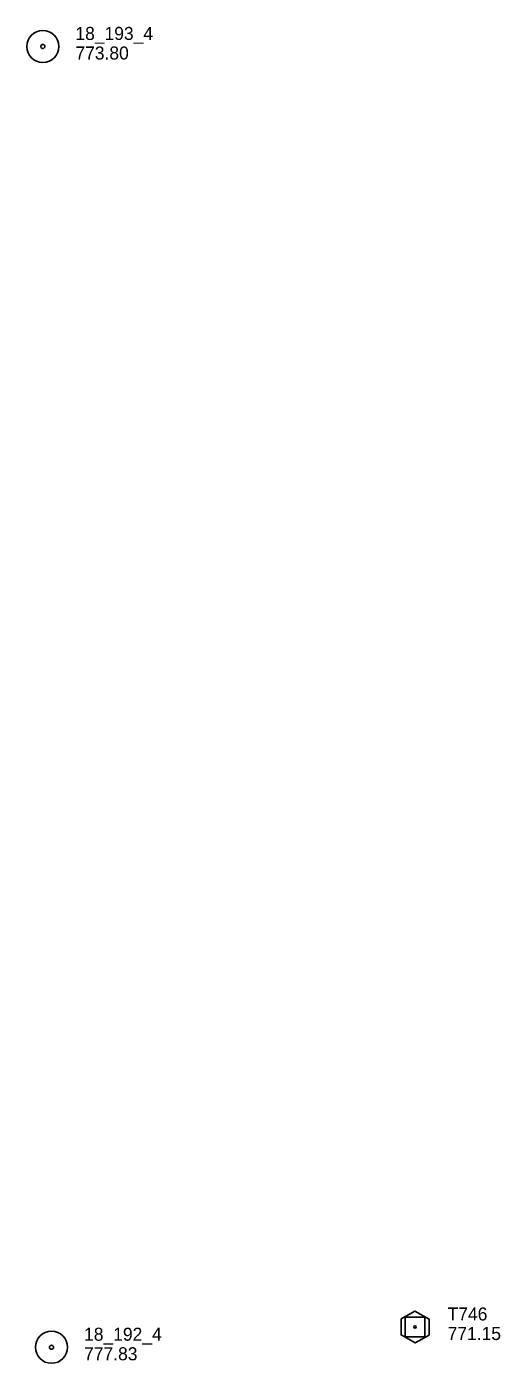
# Model space of a CAD drawing. Extents: x 589250 to 1188077, y 162953 to 363065.
# Drawn here: x 593109 to 593326, y 182941 to 183556 of the extents above; entities that cross this region are included whole.
import ezdxf

# ---------------------------------------------------------------- set-up
doc = ezdxf.new("R2010")
doc.units = 0
doc.layers.add('E_MAP_Control', color=7, linetype='Continuous')
doc.layers.add('E_MAP_PassPoints', color=7, linetype='Continuous')

msp = doc.modelspace()

# ---------------------------------------------------------------- linework, layer by layer
at = {"layer": 'E_MAP_Control'}
for p, q in [((593282.64, 182952.8), (593282.64, 182961.8)), ((593282.64, 182961.8), (593291.64, 182961.8)), ((593282.64, 182952.8), (593282.64, 182961.8)), ((593282.64, 182961.8), (593291.64, 182961.8)), ((593291.64, 182961.8), (593291.64, 182952.8)), ((593291.64, 182961.8), (593291.64, 182952.8)), ((593291.64, 182952.8), (593282.64, 182952.8)), ((593291.64, 182952.8), (593282.64, 182952.8))]:
    msp.add_line(p, q, dxfattribs=at)
msp.add_lwpolyline([(593280.72, 182961.06), (593280.72, 182953.67), (593287.18, 182949.94), (593293.58, 182953.61), (593293.58, 182960.93), (593287.06, 182964.66)], close=True, dxfattribs=at)
msp.add_lwpolyline([(593280.72, 182961.06), (593280.72, 182953.67), (593287.18, 182949.94), (593293.58, 182953.61), (593293.58, 182960.93), (593287.06, 182964.66)], close=True, dxfattribs=at)
msp.add_circle((593287.14, 182957.3), 0.546, dxfattribs=at)
msp.add_circle((593287.14, 182957.3), 0.546, dxfattribs=at)
at = {"layer": 'E_MAP_PassPoints'}
for centre, radius in [((593115.97, 183546.45), 7.38), ((593115.97, 183546.45), 7.38), ((593115.97, 183546.45), 0.945), ((593115.97, 183546.45), 0.945), ((593119.96, 182947.99), 7.38), ((593119.96, 182947.99), 7.38), ((593119.96, 182947.99), 0.945), ((593119.96, 182947.99), 0.945)]:
    msp.add_circle(centre, radius, dxfattribs=at)

# ---------------------------------------------------------------- texts
at = {"layer": 'E_MAP_Control'}
for s, p in [('T746', (593302.14, 182960.3)), ('T746', (593302.14, 182960.3)), ('771.15', (593302.14, 182951.3)), ('771.15', (593302.14, 182951.3))]:
    msp.add_text(s, height=6, dxfattribs=at).set_placement(p)
at = {"layer": 'E_MAP_PassPoints'}
for s, p in [('18_193_4', (593130.97, 183549.44)), ('18_193_4', (593130.97, 183549.44)), ('773.80', (593130.97, 183540.44)), ('773.80', (593130.97, 183540.44)), ('18_192_4', (593134.96, 182950.98)), ('18_192_4', (593134.96, 182950.98)), ('777.83', (593134.96, 182941.98)), ('777.83', (593134.96, 182941.98))]:
    msp.add_text(s, height=6, dxfattribs=at).set_placement(p)

doc.saveas('drawing.dxf')
